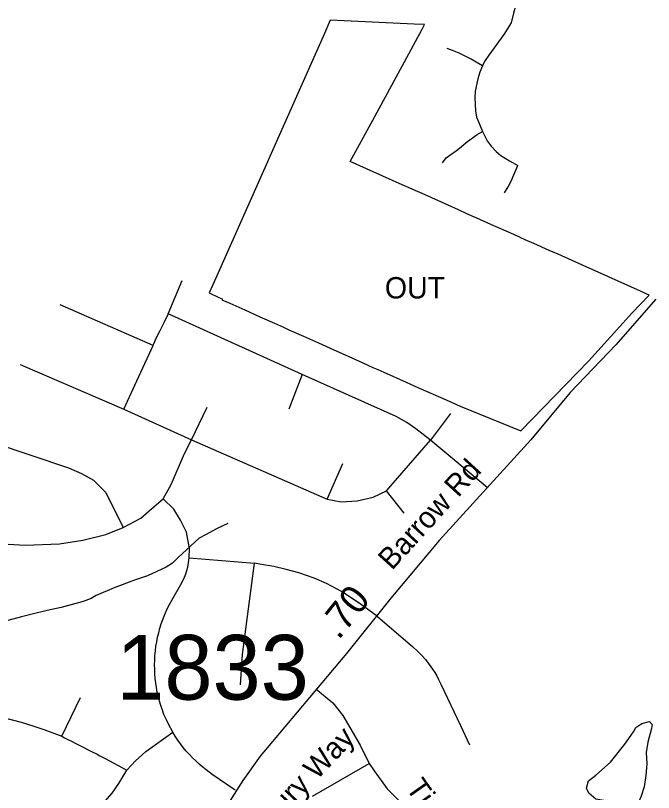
# Model space of a CAD drawing. Extents: x 1662474 to 1856135, y 779280 to 917889.
# Drawn here: x 1704946 to 1707785, y 835872 to 839326 of the extents above; entities that cross this region are included whole.
import ezdxf

# ---------------------------------------------------------------- set-up
doc = ezdxf.new("R2010")
doc.units = 0
for name, color, linetype in [('Cogo Default Point CELL', 7, 'Continuous'), ('Exist Boundary Political City Limit New Hole', 7, 'Continuous'), ('Exist Hydrographic Misc Water Feature', 7, 'Continuous'), ('Exist Hydrographic Pond Under 1500 Sq Ft', 7, 'Continuous'), ('Exist Road Non-System Type 51', 7, 'Continuous'), ('Exist Road Non-System Type 51 Label', 7, 'Continuous'), ('Exist Road Secondary Type 51 Attributed', 7, 'Continuous'), ('Exist Road Secondary Type 51 Label', 7, 'Continuous'), ('Map Preparation Boundary City Limit Buffer Line', 7, 'Continuous'), ('Prop DGN Element Guardrail', 7, 'Continuous')]:
    doc.layers.add(name, color=color, linetype=linetype)

msp = doc.modelspace()

# ---------------------------------------------------------------- linework, layer by layer
at = {"layer": 'Exist Boundary Political City Limit New Hole'}
msp.add_lwpolyline([(1706720.6, 839287.6), (1706346.6, 839305.1), (1706320.6, 839246.5), (1705824.4, 838128.3), (1705808.2, 838092.7), (1705850.5, 838073), (1705865.8, 838065.9), (1705864.2, 838062.4), (1705899.1, 838046.9), (1705966.2, 838016.9), (1706033.4, 837986.9), (1706098.1, 837957.9), (1706138.1, 837939.9), (1706162.4, 837929.1), (1706227.2, 837900.1), (1706294.1, 837870.3), (1706362, 837839.9), (1706425.8, 837811.1), (1706490.9, 837781.8), (1706536.5, 837761.2), (1706558.1, 837751.8), (1706584.8, 837740.4), (1706585.4, 837739.9), (1706683.8, 837696.2), (1706723.1, 837678.6), (1706876, 837611.4), (1706924.6, 837589.5), (1707195.1, 837480.1), (1707495.5, 837789.4), (1707523, 837819.7), (1707634.6, 837942.9), (1707688.9, 838002.8), (1707765.4, 838082.7), (1707729.8, 838098.6), (1707726.4, 838100.2), (1707584.6, 838163.6), (1707581, 838165.2), (1707472.2, 838213.9), (1707469.6, 838215), (1707468.6, 838215.6), (1707359.9, 838264.3), (1707320.4, 838282), (1707251.8, 838312.2), (1707213.4, 838329.4), (1707192.1, 838338.9), (1707189.5, 838340), (1707169.2, 838349.1), (1707162.9, 838351.9), (1707060.5, 838397.6), (1706998.2, 838425.4), (1706954.2, 838445), (1706916.4, 838462.1), (1706871, 838482.3), (1706768.1, 838528.1), (1706652.5, 838579.8), (1706435.2, 838676.8), (1706535.8, 838860.9), (1706695.6, 839155), (1706706.4, 839174.8), (1706755.4, 839264.9), (1706766.4, 839285.4), (1706720.6, 839287.6)], dxfattribs=at)
at = {"layer": 'Exist Hydrographic Misc Water Feature'}
msp.add_lwpolyline([(1705891.4, 837067.6), (1705843.4, 837045.6), (1705791.2, 837017.9), (1705763, 837002), (1705670.5, 836916.1), (1705644.3, 836892), (1705616.4, 836872.9), (1705534.1, 836835.2), (1705475.8, 836815), (1705385.5, 836781.6), (1705305.2, 836747.9), (1705283.3, 836733.6), (1705247, 836720.4), (1705148.8, 836694.5), (1705086.8, 836681), (1705020.5, 836665.1), (1704972.3, 836653), (1704850, 836620.2), (1704663.6, 836560.8), (1704559.1, 836519.4), (1704518.9, 836493.2), (1704489, 836471.6), (1704465.8, 836453.1), (1704437.1, 836428.4)], dxfattribs=at)
at = {"layer": 'Exist Hydrographic Pond Under 1500 Sq Ft'}
msp.add_lwpolyline([(1707615.1, 835827.6), (1707528, 835842.8), (1707497.5, 835868.9), (1707486.6, 835890.7), (1707495.3, 835923.3), (1707528, 835949.5), (1707593.3, 836006.1), (1707656.5, 836086.6), (1707695.7, 836141), (1707706.6, 836160.6), (1707732.7, 836178), (1707767.6, 836186.7), (1707778.5, 836173.7), (1707776.3, 836156.3), (1707758.9, 836095.3), (1707752.3, 836049.6), (1707754.5, 835999.5), (1707750.1, 835947.3), (1707743.6, 835897.2), (1707730.5, 835855.9), (1707719.7, 835831.9), (1707700.1, 835816.7), (1707656.5, 835821), (1707615.1, 835827.6)], dxfattribs=at)
at = {"layer": 'Exist Road Non-System Type 51'}
for p, q in [((1705626.1, 838000.1), (1705688.4, 838147.6)), ((1705558.6, 837859.6), (1705144.9, 838039.8)), ((1706221.2, 837729.4), (1705626.1, 838000.1)), ((1704966.9, 837774.9), (1705428.5, 837576.2)), ((1706221.2, 837729.4), (1706163, 837576)), ((1705428.5, 837576.2), (1705729, 837439.9)), ((1705729, 837439.9), (1705798.6, 837584.2)), ((1705729, 837439.9), (1706332.6, 837176.4)), ((1706596.1, 837213.4), (1706793.1, 837437.4)), ((1706793.9, 837438.1), (1707044.6, 837229.2)), ((1706332.6, 837176.4), (1706402.8, 837334.2)), ((1706675.1, 837113.4), (1706596.1, 837213.4)), ((1705719, 836914.8), (1706009, 836891.2)), ((1705152.9, 836121.9), (1705235, 836293.8)), ((1706267.4, 835855.4), (1706520.4, 836001.4))]:
    msp.add_line(p, q, dxfattribs=at)
for points in [[(1707182, 839410.2), (1707161.6, 839335.9), (1707150.8, 839292.9), (1707118.5, 839241.1), (1707051.9, 839149), (1707036.1, 839126), (1707024, 839104), (1707023.6, 839102.9)], [(1707023.6, 839102.9), (1706996, 839119.2), (1706973.5, 839131.6), (1706946.9, 839144.8), (1706919.4, 839157.9), (1706890.2, 839169.8), (1706866, 839179)], [(1707023.6, 839102.9), (1707011.6, 839073.9), (1707002.8, 839044.6), (1706991.2, 838989.6), (1706989.4, 838960.5), (1706992.2, 838902.6), (1706997.9, 838873.8), (1707006.9, 838849.8), (1707024.6, 838810.4)], [(1706845.2, 838671.7), (1706861.6, 838693.4), (1706882.9, 838708.5), (1706908.6, 838725.4), (1706929.5, 838742.5), (1706950.8, 838761.7), (1706972.9, 838778.4), (1706999.6, 838796.4), (1707024.6, 838810.4)], [(1707024.6, 838810.4), (1707045.2, 838769.2), (1707063.1, 838744.7), (1707084.1, 838721.6), (1707106.1, 838704.2), (1707143.4, 838680), (1707181.5, 838659.9)], [(1707121.4, 838537.8), (1707138.2, 838564.4), (1707151.4, 838588.9), (1707162.9, 838617.1), (1707181.5, 838659.9)], [(1705558.6, 837859.6), (1705558.9, 837860.1), (1705561.6, 837866.1), (1705573.9, 837893.9), (1705589.4, 837925.9), (1705607.2, 837961.7), (1705625.4, 837998.2), (1705626.1, 838000.1)], [(1705428.5, 837576.2), (1705495.6, 837721.2), (1705558.6, 837859.6)], [(1706793.1, 837437.4), (1706727.9, 837487.9), (1706687, 837516), (1706639.2, 837542.7), (1706221.2, 837729.4)], [(1706793.1, 837437.4), (1706793.9, 837438.1), (1706883, 837556.2)], [(1705602.6, 837176.8), (1705638.5, 837240.4), (1705698.6, 837379.2), (1705729, 837439.9)], [(1704850.4, 837426.6), (1705182.1, 837314.8), (1705240.4, 837290.4), (1705292.9, 837260.8), (1705347.4, 837205.4), (1705425.4, 837049.4)], [(1706332.6, 837176.4), (1706394.9, 837164.4), (1706466.5, 837168), (1706537.1, 837184.9), (1706596.1, 837213.4)], [(1705425.4, 837049.4), (1705504.2, 837091.2), (1705552.9, 837133.9), (1705602.6, 837176.8)], [(1705719, 836914.8), (1705719.6, 836956.8), (1705706.8, 837028.7), (1705680.1, 837083.1), (1705650.1, 837131.7), (1705602.6, 837176.8)], [(1704888.6, 836977.8), (1704989.4, 836972), (1705142.1, 836976.6), (1705246.2, 836993.9), (1705348.1, 837018.2), (1705425.4, 837049.4)], [(1705645.8, 836139.7), (1705626.4, 836175.9), (1705617.4, 836194.2), (1705606.6, 836219.2), (1705599.6, 836238.4), (1705593.4, 836257.8), (1705587, 836277.5), (1705582, 836297.2), (1705577.2, 836317.6), (1705573.6, 836337.9), (1705570.5, 836358.4), (1705568.1, 836378.5), (1705566.2, 836399), (1705565.5, 836419.4), (1705565.2, 836439.7), (1705565.5, 836460.4), (1705566.8, 836481.2), (1705568.6, 836501.6), (1705571.2, 836522.1), (1705574.6, 836542.2), (1705578.6, 836562.2), (1705583.4, 836582.2), (1705588.9, 836602.4), (1705594.9, 836621.9), (1705601.6, 836641), (1705613.2, 836669.9), (1705621.6, 836688.5), (1705630.9, 836707.1), (1705645.8, 836734.2), (1705682.5, 836796.4), (1705692, 836815), (1705698.2, 836829.2), (1705703.9, 836843.9), (1705708.5, 836858.6), (1705712.4, 836873.8), (1705716.4, 836894.5), (1705719, 836914.8)], [(1705947.1, 836350.1), (1705956.4, 836485.7), (1706009, 836891.2)], [(1706556.2, 836654.4), (1706479.6, 836710.9), (1706396.8, 836764.9), (1706329.6, 836800.4), (1706275.6, 836824.1), (1706207.1, 836847.8), (1706150.5, 836863.6), (1706095.2, 836876.8), (1706041.2, 836886), (1706009, 836891.2)], [(1706556.2, 836654.4), (1706714, 836518.9), (1706733.6, 836501.4), (1706752.1, 836482.2), (1706769.6, 836462.8), (1706786.1, 836441.5), (1706801.4, 836419.8), (1706811.4, 836405.6), (1706820.1, 836389.9), (1706828.4, 836374.4), (1706839.1, 836353.6), (1706926.4, 836169.6), (1706965.8, 836084)], [(1706282.5, 836332.6), (1706358.1, 836270.7), (1706402.1, 836213.4), (1706478.9, 836081.9), (1706520.4, 836001.4)], [(1704815.1, 836225), (1704971.2, 836184), (1705024, 836168.2), (1705076, 836150.2), (1705152.9, 836121.9)], [(1705152.9, 836121.9), (1705163.9, 836115.5), (1705179.4, 836107.4), (1705194.9, 836100.4), (1705214, 836089.9), (1705238.8, 836077.2), (1705282, 836055.7), (1705309.4, 836041.5), (1705321.9, 836035.2), (1705345.5, 836022.6), (1705441.4, 835970.4)], [(1705441.4, 835970.4), (1705480.1, 836011.9), (1705526.1, 836054.4), (1705645.8, 836139.7)], [(1705924.2, 835882.8), (1705821.6, 835952.5), (1705795.1, 835972), (1705779.1, 835984.4), (1705763.1, 835997.9), (1705748.4, 836012.1), (1705733.4, 836026), (1705719.6, 836041), (1705705.9, 836056.2), (1705692.8, 836072.2), (1705680.1, 836088.5), (1705668.1, 836105), (1705656.9, 836122.6), (1705645.8, 836139.7)], [(1706520.4, 836001.4), (1706541.4, 835967.8), (1706600.1, 835888), (1706855.2, 835631.9), (1706881.1, 835599), (1707075.9, 835255.7)], [(1705171.5, 835741.5), (1705231.6, 835759.9), (1705291.5, 835791.1), (1705333.8, 835819.5), (1705376.5, 835868.6), (1705405.6, 835912.4), (1705441.4, 835970.4)]]:
    msp.add_lwpolyline(points, dxfattribs=at)
at = {"layer": 'Exist Road Secondary Type 51 Attributed'}
msp.add_lwpolyline([(1707794.7, 838065.3), (1707616.9, 837861.7), (1707414.3, 837649.9), (1707239.2, 837439.6), (1706831.8, 836991.9), (1706615.7, 836735), (1706418.4, 836489.9), (1706035.1, 836033.2), (1705957.4, 835925.5), (1705824.6, 835715.1), (1705716.9, 835504.8), (1705625.3, 835304.6), (1705536.4, 835141.7)], dxfattribs=at)
at = {"layer": 'Map Preparation Boundary City Limit Buffer Line'}
msp.add_lwpolyline([(1706720.6, 839287.6), (1706346.6, 839305.1), (1706320.6, 839246.5), (1705824.4, 838128.3), (1705808.2, 838092.7), (1705850.5, 838073), (1705865.8, 838065.9), (1705864.2, 838062.4), (1705899.1, 838046.9), (1705966.2, 838016.9), (1706033.4, 837986.9), (1706098.1, 837957.9), (1706138.1, 837939.9), (1706162.4, 837929.1), (1706227.2, 837900.1), (1706294.1, 837870.3), (1706362, 837839.9), (1706425.8, 837811.1), (1706490.9, 837781.8), (1706536.5, 837761.2), (1706558.1, 837751.8), (1706584.8, 837740.4), (1706585.4, 837739.9), (1706683.8, 837696.2), (1706723.1, 837678.6), (1706876, 837611.4), (1706924.6, 837589.5), (1707195.1, 837480.1), (1707495.5, 837789.4), (1707523, 837819.7), (1707634.6, 837942.9), (1707688.9, 838002.8), (1707765.4, 838082.7), (1707729.8, 838098.6), (1707726.4, 838100.2), (1707584.6, 838163.6), (1707581, 838165.2), (1707472.2, 838213.9), (1707469.6, 838215), (1707468.6, 838215.6), (1707359.9, 838264.3), (1707320.4, 838282), (1707251.8, 838312.2), (1707213.4, 838329.4), (1707192.1, 838338.9), (1707189.5, 838340), (1707169.2, 838349.1), (1707162.9, 838351.9), (1707060.5, 838397.6), (1706998.2, 838425.4), (1706954.2, 838445), (1706916.4, 838462.1), (1706871, 838482.3), (1706768.1, 838528.1), (1706652.5, 838579.8), (1706435.2, 838676.8), (1706535.8, 838860.9), (1706695.6, 839155), (1706706.4, 839174.8), (1706755.4, 839264.9), (1706766.4, 839285.4), (1706720.6, 839287.6)], dxfattribs=at)

# ---------------------------------------------------------------- texts
at = {"layer": 'Cogo Default Point CELL'}
msp.add_text('1833', height=288, dxfattribs=at).set_placement((1705394.4, 836284.4))
at = {"layer": 'Exist Boundary Political City Limit New Hole'}
msp.add_text('OUT', height=95, dxfattribs=at).set_placement((1706589.5, 838068.1))
at = {"layer": 'Exist Road Non-System Type 51 Label'}
for s, rotation, p in [('Bradbury Way', 46.5409, (1705908.1, 835524.2)), ('Timber Wolf Ave', 305.1769, (1706679.9, 835891.8))]:
    msp.add_text(s, height=95, rotation=rotation, dxfattribs=at).set_placement(p)
at = {"layer": 'Exist Road Secondary Type 51 Label'}
msp.add_text('Barrow Rd', height=95, rotation=47.7107, dxfattribs=at).set_placement((1706620.9, 836856))
at = {"layer": 'Prop DGN Element Guardrail'}
msp.add_text('.70', height=125, rotation=51.158, dxfattribs=at).set_placement((1706384.1, 836546.9))

doc.saveas('drawing.dxf')
